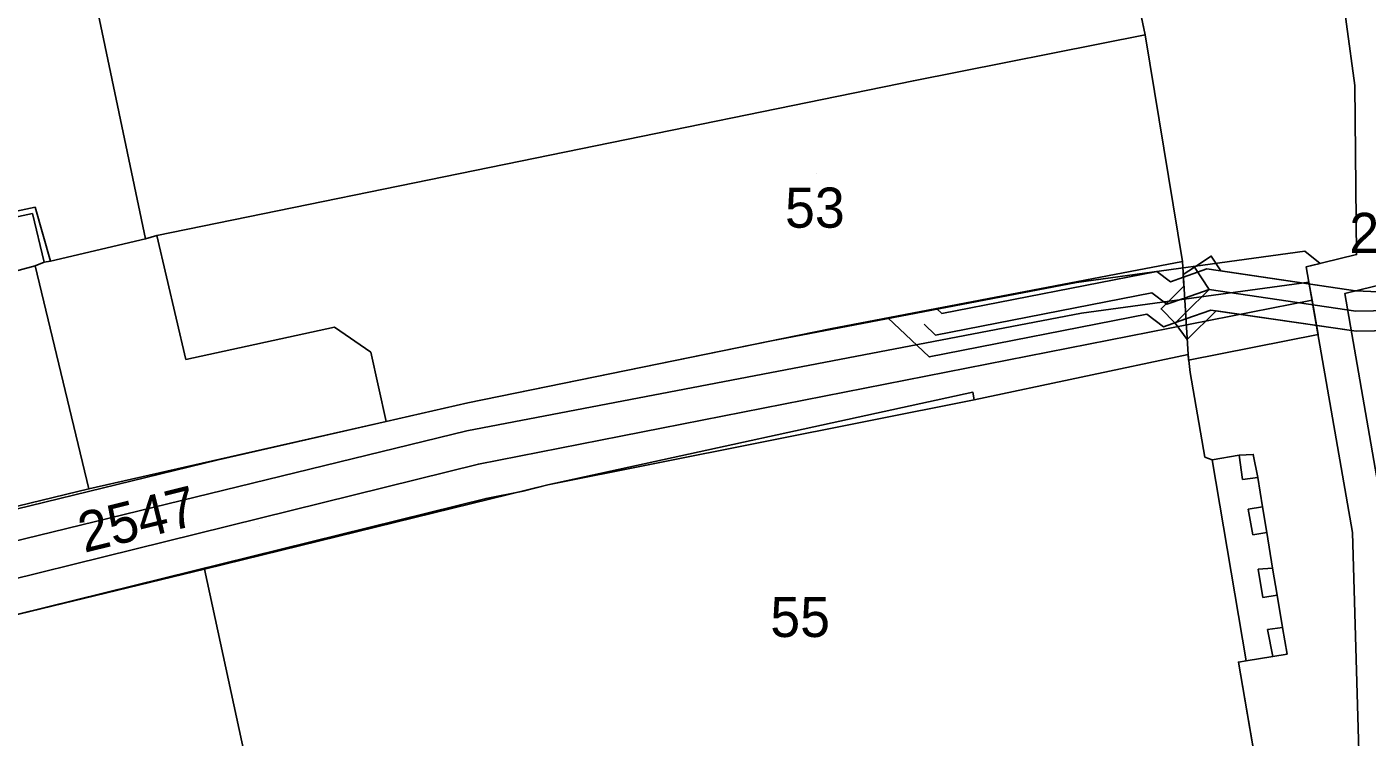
# Model space of a CAD drawing. Extents: x -263423 to -261326, y -1240067 to -1237864.
# Drawn here: x -262956.7 to -262889.9, y -1239293 to -1239257.6 of the extents above; entities that cross this region are included whole.
import ezdxf

# ---------------------------------------------------------------- set-up
doc = ezdxf.new("R2010")
doc.units = 0
for name, color, linetype in [('body_kn', 7, 'Continuous'), ('kladpar_druhypozemkov', 7, 'Continuous'), ('kladpar_hranice', 7, 'Continuous'), ('kladpar_parcelnecisla', 7, 'Continuous'), ('kladpar_plochy', 7, 'Continuous'), ('tarchy_linie', 7, 'Continuous'), ('zappar_hrandruhpozemk', 7, 'Continuous')]:
    doc.layers.add(name, color=color, linetype=linetype)

msp = doc.modelspace()

# ---------------------------------------------------------------- linework, layer by layer
at = {"layer": 'body_kn'}
for p, q in [((-262900.99, -1239258.02), (-262900.99, -1239258.02)), ((-262912.53, -1239260.31), (-262912.53, -1239260.31)), ((-262912.53, -1239260.31), (-262912.53, -1239260.31)), ((-262890.55, -1239260.55), (-262890.55, -1239260.55)), ((-262956.26, -1239266.6), (-262956.26, -1239266.6)), ((-262956.26, -1239266.6), (-262956.26, -1239266.6)), ((-262956.39, -1239266.92), (-262956.39, -1239266.92)), ((-262956.39, -1239266.92), (-262956.39, -1239266.92)), ((-262950.77, -1239268.18), (-262950.77, -1239268.18)), ((-262950.2, -1239268.01), (-262950.2, -1239268.01)), ((-262950.2, -1239268.01), (-262950.2, -1239268.01)), ((-262955.49, -1239269.29), (-262955.49, -1239269.29)), ((-262899.14, -1239269.31), (-262899.14, -1239269.31)), ((-262897.7, -1239269.04), (-262897.7, -1239269.04)), ((-262893.05, -1239268.8), (-262893.05, -1239268.8)), ((-262890.47, -1239268.97), (-262890.47, -1239268.97)), ((-262956.26, -1239269.53), (-262956.26, -1239269.53)), ((-262955.81, -1239269.34), (-262955.81, -1239269.34)), ((-262900.42, -1239269.81), (-262900.42, -1239269.81)), ((-262899.1, -1239269.96), (-262899.1, -1239269.96)), ((-262898.54, -1239269.59), (-262898.54, -1239269.59)), ((-262898.54, -1239269.59), (-262898.54, -1239269.59)), ((-262897.92, -1239269.68), (-262897.92, -1239269.68)), ((-262897.22, -1239269.78), (-262897.22, -1239269.78)), ((-262892.97, -1239269.57), (-262892.97, -1239269.57)), ((-262892.28, -1239269.41), (-262892.28, -1239269.41)), ((-262904.42, -1239270.36), (-262904.42, -1239270.36)), ((-262899.74, -1239270.32), (-262899.74, -1239270.32)), ((-262899.09, -1239270.09), (-262899.09, -1239270.09)), ((-262899.07, -1239270.54), (-262899.07, -1239270.54)), ((-262892.84, -1239270.34), (-262892.84, -1239270.34)), ((-262900.66, -1239270.87), (-262900.66, -1239270.87)), ((-262899.03, -1239271.13), (-262899.03, -1239271.13)), ((-262897.81, -1239270.71), (-262897.81, -1239270.71)), ((-262892.68, -1239271.23), (-262892.68, -1239271.23)), ((-262891.06, -1239270.91), (-262891.06, -1239270.91)), ((-262890.52, -1239270.78), (-262890.52, -1239270.78)), ((-262911.38, -1239271.66), (-262911.38, -1239271.66)), ((-262911.12, -1239271.9), (-262911.12, -1239271.9)), ((-262904.17, -1239271.89), (-262904.17, -1239271.89)), ((-262900.91, -1239271.94), (-262900.91, -1239271.94)), ((-262900.2, -1239271.67), (-262900.2, -1239271.67)), ((-262899.91, -1239271.44), (-262899.91, -1239271.44)), ((-262898.99, -1239271.87), (-262898.99, -1239271.87)), ((-262897.72, -1239271.73), (-262897.72, -1239271.73)), ((-262897.46, -1239271.77), (-262897.46, -1239271.77)), ((-262890.51, -1239271.78), (-262890.51, -1239271.78)), ((-262941.35, -1239272.58), (-262941.35, -1239272.58)), ((-262916.67, -1239272.67), (-262916.67, -1239272.67)), ((-262913.8, -1239272.12), (-262913.8, -1239272.12)), ((-262912, -1239272.44), (-262912, -1239272.44)), ((-262900.08, -1239272.56), (-262900.08, -1239272.56)), ((-262899.5, -1239272.38), (-262899.5, -1239272.38)), ((-262898.97, -1239272.17), (-262898.97, -1239272.17)), ((-262919.6, -1239273.27), (-262919.6, -1239273.27)), ((-262911.43, -1239272.98), (-262911.43, -1239272.98)), ((-262898.91, -1239273.2), (-262898.91, -1239273.2)), ((-262892.38, -1239272.95), (-262892.38, -1239272.95)), ((-262890.49, -1239272.78), (-262890.49, -1239272.78)), ((-262939.54, -1239273.83), (-262939.54, -1239273.83)), ((-262898.86, -1239273.95), (-262898.86, -1239273.95)), ((-262948.75, -1239274.2), (-262948.75, -1239274.2)), ((-262911.74, -1239274.06), (-262911.74, -1239274.06)), ((-262898.83, -1239274.22), (-262898.83, -1239274.22)), ((-262898.76, -1239274.84), (-262898.76, -1239274.84)), ((-262909.57, -1239275.82), (-262909.57, -1239275.82)), ((-262909.57, -1239275.82), (-262909.57, -1239275.82)), ((-262934.71, -1239276.35), (-262934.71, -1239276.35)), ((-262909.51, -1239276.2), (-262909.51, -1239276.2)), ((-262938.79, -1239277.28), (-262938.79, -1239277.28)), ((-262934.76, -1239277.75), (-262934.76, -1239277.75)), ((-262947.14, -1239279.18), (-262947.14, -1239279.18)), ((-262898.02, -1239279.05), (-262898.02, -1239279.05)), ((-262897.65, -1239279.19), (-262897.65, -1239279.19)), ((-262896.31, -1239278.96), (-262896.31, -1239278.96)), ((-262896.31, -1239278.96), (-262896.31, -1239278.96)), ((-262895.61, -1239278.92), (-262895.61, -1239278.92)), ((-262934.19, -1239279.4), (-262934.19, -1239279.4)), ((-262953.58, -1239280.64), (-262953.58, -1239280.64)), ((-262930.73, -1239280.44), (-262930.73, -1239280.44)), ((-262896.15, -1239280.17), (-262896.15, -1239280.17)), ((-262895.38, -1239280.06), (-262895.38, -1239280.06)), ((-262933.81, -1239281.11), (-262933.81, -1239281.11)), ((-262931.96, -1239280.74), (-262931.96, -1239280.74)), ((-262895.86, -1239281.64), (-262895.86, -1239281.64)), ((-262895.16, -1239281.53), (-262895.16, -1239281.53)), ((-262895.16, -1239281.53), (-262895.16, -1239281.53)), ((-262895.63, -1239282.92), (-262895.63, -1239282.92)), ((-262894.93, -1239282.81), (-262894.93, -1239282.81)), ((-262890.67, -1239282.8), (-262890.67, -1239282.8)), ((-262947.83, -1239284.64), (-262947.83, -1239284.64)), ((-262947.83, -1239284.64), (-262947.83, -1239284.64)), ((-262895.36, -1239284.64), (-262895.36, -1239284.64)), ((-262894.66, -1239284.59), (-262894.66, -1239284.59)), ((-262894.66, -1239284.59), (-262894.66, -1239284.59)), ((-262894.43, -1239285.93), (-262894.43, -1239285.93)), ((-262895.13, -1239286.04), (-262895.13, -1239286.04)), ((-262894.91, -1239287.64), (-262894.91, -1239287.64)), ((-262894.15, -1239287.53), (-262894.15, -1239287.53)), ((-262894.15, -1239287.53), (-262894.15, -1239287.53)), ((-262896.35, -1239289.26), (-262896.35, -1239289.26)), ((-262895.96, -1239289.2), (-262895.96, -1239289.2)), ((-262895.96, -1239289.2), (-262895.96, -1239289.2)), ((-262894.63, -1239288.98), (-262894.63, -1239288.98)), ((-262893.93, -1239288.86), (-262893.93, -1239288.86))]:
    msp.add_line(p, q, dxfattribs=at)
at = {"layer": 'kladpar_druhypozemkov'}
for p, q in [((-262917.38, -1239264.93), (-262917.38, -1239264.93)), ((-262945.07, -1239282.53), (-262945.07, -1239282.53)), ((-262918.56, -1239286.01), (-262918.56, -1239286.01))]:
    msp.add_line(p, q, dxfattribs=at)
at = {"layer": 'kladpar_hranice'}
for points in [[(-262920.8, -1239241.45), (-262905.24, -1239237.91), (-262904.73, -1239240.4), (-262900.99, -1239258.02), (-262912.53, -1239260.31), (-262950.2, -1239268.01), (-262950.77, -1239268.18), (-262954.1, -1239252.29), (-262954.51, -1239250.69), (-262955.94, -1239243.48), (-262945.04, -1239241.24), (-262943.14, -1239247.13), (-262942.24, -1239246.89), (-262939.82, -1239246.24), (-262934.52, -1239244.9), (-262920.8, -1239241.45)], [(-262894.66, -1239299.14), (-262896.35, -1239289.26), (-262895.96, -1239289.2), (-262894.63, -1239288.98), (-262893.93, -1239288.86), (-262894.15, -1239287.53), (-262894.43, -1239285.93), (-262894.66, -1239284.59), (-262894.93, -1239282.81), (-262895.16, -1239281.53), (-262895.38, -1239280.06), (-262895.61, -1239278.92), (-262896.31, -1239278.96), (-262897.65, -1239279.19), (-262898.02, -1239279.05), (-262898.76, -1239274.84), (-262898.86, -1239273.95), (-262899.14, -1239269.31), (-262900.99, -1239258.02), (-262904.73, -1239240.4)], [(-262955.94, -1239243.48), (-262954.51, -1239250.69), (-262954.1, -1239252.29), (-262950.77, -1239268.18), (-262955.49, -1239269.29), (-262955.81, -1239269.34), (-262956.26, -1239269.53), (-262960.15, -1239270.58), (-262964.17, -1239271.58), (-262964.29, -1239271.19), (-262971.43, -1239272.75), (-262972.62, -1239266.06), (-262973.05, -1239262.87), (-262975.54, -1239263.51), (-262978.09, -1239255.07), (-262979.09, -1239251.74), (-262980.22, -1239248.1), (-262964.73, -1239245.13), (-262955.94, -1239243.48)], [(-262912.53, -1239260.31), (-262900.99, -1239258.02), (-262899.14, -1239269.31), (-262916.67, -1239272.67), (-262934.71, -1239276.35), (-262938.79, -1239277.28), (-262953.58, -1239280.64), (-262956.26, -1239269.53), (-262955.81, -1239269.34), (-262955.49, -1239269.29), (-262950.77, -1239268.18), (-262950.2, -1239268.01), (-262912.53, -1239260.31)], [(-262961.3, -1239282.57), (-262960.09, -1239282.21), (-262953.58, -1239280.64), (-262938.79, -1239277.28), (-262934.71, -1239276.35), (-262916.67, -1239272.67), (-262899.14, -1239269.31), (-262898.86, -1239273.95), (-262909.51, -1239276.2), (-262909.57, -1239275.82), (-262930.73, -1239280.44), (-262947.83, -1239284.64), (-262960.85, -1239287.79), (-262967.8, -1239289.42), (-262969.9, -1239289.82), (-262981.84, -1239293.12), (-262981.96, -1239292.73), (-262996.58, -1239296.61)], [(-262964.29, -1239271.19), (-262964.17, -1239271.58), (-262960.15, -1239270.58), (-262956.26, -1239269.53), (-262953.58, -1239280.64), (-262960.09, -1239282.21), (-262961.3, -1239282.57), (-262970.87, -1239284.84), (-262973.28, -1239273.1), (-262971.43, -1239272.75), (-262964.29, -1239271.19)], [(-262909.57, -1239275.82), (-262909.51, -1239276.2), (-262898.86, -1239273.95), (-262898.76, -1239274.84), (-262898.02, -1239279.05), (-262897.65, -1239279.19), (-262896.31, -1239278.96), (-262895.61, -1239278.92), (-262895.38, -1239280.06), (-262895.16, -1239281.53), (-262894.93, -1239282.81), (-262894.66, -1239284.59), (-262894.43, -1239285.93), (-262894.15, -1239287.53), (-262893.93, -1239288.86), (-262894.63, -1239288.98), (-262895.96, -1239289.2), (-262896.35, -1239289.26), (-262894.66, -1239299.14)], [(-262942.65, -1239308.58), (-262947.83, -1239284.64), (-262930.73, -1239280.44), (-262909.57, -1239275.82)], [(-262947.83, -1239284.64), (-262942.65, -1239308.58), (-262955.4, -1239311.48), (-262961.85, -1239313.44), (-262967.8, -1239289.42), (-262960.85, -1239287.79), (-262947.83, -1239284.64)]]:
    msp.add_lwpolyline(points, dxfattribs=at)
at = {"layer": 'kladpar_plochy'}
for p, q in [((-262900.99, -1239258.02), (-262904.73, -1239240.4)), ((-262899.14, -1239269.31), (-262900.99, -1239258.02)), ((-262898.86, -1239273.95), (-262899.14, -1239269.31)), ((-262898.76, -1239274.84), (-262898.86, -1239273.95)), ((-262898.02, -1239279.05), (-262898.76, -1239274.84)), ((-262897.65, -1239279.19), (-262898.02, -1239279.05)), ((-262896.31, -1239278.96), (-262897.65, -1239279.19)), ((-262895.61, -1239278.92), (-262896.31, -1239278.96)), ((-262895.38, -1239280.06), (-262895.61, -1239278.92)), ((-262895.16, -1239281.53), (-262895.38, -1239280.06)), ((-262894.93, -1239282.81), (-262895.16, -1239281.53)), ((-262894.66, -1239284.59), (-262894.93, -1239282.81)), ((-262894.43, -1239285.93), (-262894.66, -1239284.59)), ((-262894.15, -1239287.53), (-262894.43, -1239285.93)), ((-262893.93, -1239288.86), (-262894.15, -1239287.53)), ((-262896.35, -1239289.26), (-262895.96, -1239289.2)), ((-262894.66, -1239299.14), (-262896.35, -1239289.26)), ((-262895.96, -1239289.2), (-262894.63, -1239288.98)), ((-262894.63, -1239288.98), (-262893.93, -1239288.86))]:
    msp.add_line(p, q, dxfattribs=at)
for points in [[(-262920.8, -1239241.45), (-262905.24, -1239237.91), (-262904.73, -1239240.4), (-262900.99, -1239258.02), (-262912.53, -1239260.31), (-262950.2, -1239268.01), (-262950.77, -1239268.18), (-262954.1, -1239252.29), (-262954.51, -1239250.69), (-262955.94, -1239243.48), (-262945.04, -1239241.24), (-262943.14, -1239247.13), (-262942.24, -1239246.89), (-262939.82, -1239246.24), (-262934.52, -1239244.9)], [(-262955.94, -1239243.48), (-262954.51, -1239250.69), (-262954.1, -1239252.29), (-262950.77, -1239268.18), (-262955.49, -1239269.29), (-262955.81, -1239269.34), (-262956.26, -1239269.53), (-262960.15, -1239270.58), (-262964.17, -1239271.58), (-262964.29, -1239271.19), (-262971.43, -1239272.75), (-262972.62, -1239266.06), (-262973.05, -1239262.87), (-262975.54, -1239263.51), (-262978.09, -1239255.07), (-262979.09, -1239251.74), (-262980.22, -1239248.1), (-262964.73, -1239245.13)], [(-262912.53, -1239260.31), (-262900.99, -1239258.02), (-262899.14, -1239269.31), (-262916.67, -1239272.67), (-262934.71, -1239276.35), (-262938.79, -1239277.28), (-262953.58, -1239280.64), (-262956.26, -1239269.53), (-262955.81, -1239269.34), (-262955.49, -1239269.29), (-262950.77, -1239268.18), (-262950.2, -1239268.01)], [(-262964.29, -1239271.19), (-262964.17, -1239271.58), (-262960.15, -1239270.58), (-262956.26, -1239269.53), (-262953.58, -1239280.64), (-262960.09, -1239282.21), (-262961.3, -1239282.57), (-262970.87, -1239284.84), (-262973.28, -1239273.1), (-262971.43, -1239272.75)], [(-262909.57, -1239275.82), (-262909.51, -1239276.2), (-262898.86, -1239273.95), (-262898.76, -1239274.84), (-262898.02, -1239279.05), (-262897.65, -1239279.19), (-262896.31, -1239278.96), (-262895.61, -1239278.92), (-262895.38, -1239280.06), (-262895.16, -1239281.53), (-262894.93, -1239282.81), (-262894.66, -1239284.59), (-262894.43, -1239285.93), (-262894.15, -1239287.53), (-262893.93, -1239288.86), (-262894.63, -1239288.98), (-262895.96, -1239289.2), (-262896.35, -1239289.26), (-262894.66, -1239299.14), (-262916.31, -1239302.61), (-262935.19, -1239306.9), (-262942.65, -1239308.58), (-262947.83, -1239284.64), (-262930.73, -1239280.44)], [(-262947.83, -1239284.64), (-262942.65, -1239308.58), (-262955.4, -1239311.48), (-262961.85, -1239313.44), (-262967.8, -1239289.42), (-262960.85, -1239287.79)]]:
    msp.add_lwpolyline(points, close=True, dxfattribs=at)
msp.add_lwpolyline([(-263014.54, -1239296.85), (-262988.49, -1239289.6), (-262979.68, -1239287.19), (-262978.21, -1239286.78), (-262970.87, -1239284.84), (-262961.3, -1239282.57), (-262960.09, -1239282.21), (-262953.58, -1239280.64), (-262938.79, -1239277.28), (-262934.71, -1239276.35), (-262916.67, -1239272.67), (-262899.14, -1239269.31), (-262898.86, -1239273.95), (-262909.51, -1239276.2), (-262909.57, -1239275.82), (-262930.73, -1239280.44), (-262947.83, -1239284.64), (-262960.85, -1239287.79), (-262967.8, -1239289.42), (-262969.9, -1239289.82), (-262981.84, -1239293.12), (-262981.96, -1239292.73), (-262996.58, -1239296.61)], dxfattribs=at)
at = {"layer": 'tarchy_linie'}
msp.add_line((-262898.54, -1239269.59), (-262897.81, -1239270.71), dxfattribs=at)
for points in [[(-263002.97, -1238844.59), (-262980.25, -1238906.63), (-262945.58, -1239009.09), (-262938.29, -1239035.86), (-262916.38, -1239115.82), (-262894.12, -1239198.57), (-262876.1, -1239267.26), (-262891.06, -1239270.91), (-262884.2, -1239310.37), (-262877, -1239350.49), (-262869.73, -1239390.34), (-262861.27, -1239427.46), (-262857.92, -1239442.13), (-262856.51, -1239448.31), (-262843.28, -1239506.14), (-262818.17, -1239595.69)], [(-262869.63, -1239409.04), (-262873.55, -1239390.07), (-262880.44, -1239354.57), (-262887.93, -1239314.68), (-262889.03, -1239308.15), (-262890.28, -1239296.56), (-262890.67, -1239282.8), (-262892.97, -1239269.57), (-262890.47, -1239268.97), (-262890.55, -1239260.55), (-262891.38, -1239254.43), (-262896.52, -1239233.29), (-262900.02, -1239218.91), (-262906.21, -1239193.68), (-262913.29, -1239164.99), (-262921.35, -1239133.15), (-262925.02, -1239118.65), (-262930.17, -1239097.66), (-262934.63, -1239079.43)], [(-262912, -1239272.44), (-262911.43, -1239272.98), (-262900.66, -1239270.87), (-262899.91, -1239271.44), (-262899.03, -1239271.13), (-262897.81, -1239270.71), (-262890.51, -1239271.78), (-262886.1, -1239271.71), (-262884.32, -1239271.83), (-262883.34, -1239272.14), (-262886.65, -1239253.45), (-262895.77, -1239255.25), (-262901, -1239256.19), (-262902.95, -1239245.25), (-262905.65, -1239233.51), (-262907.52, -1239223.8), (-262907.72, -1239222.99), (-262910.73, -1239208.94), (-262913.76, -1239193.57)], [(-262977.34, -1239286.55), (-262947.14, -1239279.18), (-262938.79, -1239277.28), (-262934.71, -1239276.35), (-262919.6, -1239273.27), (-262904.42, -1239270.36), (-262893.05, -1239268.8), (-262892.28, -1239269.41), (-262892.97, -1239269.57), (-262892.84, -1239270.34), (-262892.68, -1239271.23), (-262892.38, -1239272.95), (-262898.83, -1239274.22), (-262898.86, -1239273.95), (-262909.51, -1239276.2), (-262930.73, -1239280.44), (-262931.96, -1239280.74), (-262933.81, -1239281.11), (-262960.14, -1239287.62)], [(-262881.74, -1239271.23), (-262882.23, -1239279.81), (-262887.24, -1239279.52), (-262886.84, -1239272.72), (-262890.49, -1239272.78), (-262897.46, -1239271.77), (-262898.91, -1239273.2), (-262899.5, -1239272.38), (-262900.2, -1239271.67), (-262899.07, -1239270.54), (-262899.1, -1239269.96), (-262898.54, -1239269.59), (-262897.7, -1239269.04), (-262897.22, -1239269.78), (-262890.52, -1239270.78), (-262886.74, -1239270.94), (-262881.74, -1239271.23)], [(-262886.84, -1239272.72), (-262890.49, -1239272.78), (-262897.72, -1239271.73), (-262898.97, -1239272.17), (-262900.08, -1239272.56), (-262900.91, -1239271.94), (-262911.74, -1239274.06), (-262913.8, -1239272.12), (-262911.38, -1239271.66), (-262911.12, -1239271.9), (-262900.42, -1239269.81), (-262899.74, -1239270.32), (-262899.09, -1239270.09), (-262897.92, -1239269.68), (-262890.52, -1239270.78), (-262886.74, -1239270.94)], [(-263016.43, -1239298.12), (-262985.96, -1239290.25), (-262934.76, -1239277.75), (-262904.17, -1239271.89), (-262892.84, -1239270.34)], [(-263015.67, -1239300.73), (-262976.2, -1239289.79), (-262934.19, -1239279.4), (-262892.68, -1239271.23)], [(-262883.34, -1239272.14), (-262884.32, -1239271.83), (-262886.1, -1239271.71), (-262890.51, -1239271.78), (-262897.81, -1239270.71), (-262898.99, -1239271.87), (-262899.5, -1239272.38)]]:
    msp.add_lwpolyline(points, dxfattribs=at)
at = {"layer": 'zappar_hrandruhpozemk'}
for p, q in [((-262956.26, -1239266.6), (-262955.49, -1239269.29)), ((-262960.73, -1239267.84), (-262956.39, -1239266.92)), ((-262956.39, -1239266.92), (-262955.81, -1239269.34)), ((-262950.2, -1239268.01), (-262948.75, -1239274.2)), ((-262948.75, -1239274.2), (-262941.35, -1239272.58)), ((-262895.96, -1239289.2), (-262897.65, -1239279.19)), ((-262896.31, -1239278.96), (-262896.15, -1239280.17)), ((-262896.15, -1239280.17), (-262895.38, -1239280.06)), ((-262895.16, -1239281.53), (-262895.86, -1239281.64)), ((-262895.86, -1239281.64), (-262895.63, -1239282.92)), ((-262895.63, -1239282.92), (-262894.93, -1239282.81)), ((-262894.66, -1239284.59), (-262895.36, -1239284.64)), ((-262895.36, -1239284.64), (-262895.13, -1239286.04)), ((-262895.13, -1239286.04), (-262894.43, -1239285.93)), ((-262894.15, -1239287.53), (-262894.91, -1239287.64)), ((-262894.91, -1239287.64), (-262894.63, -1239288.98))]:
    msp.add_line(p, q, dxfattribs=at)
for points in [[(-262964.99, -1239268.51), (-262960.85, -1239267.58), (-262956.26, -1239266.6)], [(-262941.35, -1239272.58), (-262939.54, -1239273.83), (-262938.79, -1239277.28)]]:
    msp.add_lwpolyline(points, dxfattribs=at)

# ---------------------------------------------------------------- texts
at = {"layer": 'kladpar_parcelnecisla'}
for s, p in [('53', (-262918.926, -1239267.63)), ('2606/1', (-262890.829, -1239268.89)), ('55', (-262919.658, -1239288.01))]:
    msp.add_text(s, height=2, dxfattribs=at).set_placement(p)
msp.add_text('2547', height=2, rotation=14, dxfattribs=at).set_placement((-262953.817, -1239283.826))

doc.saveas('drawing.dxf')
